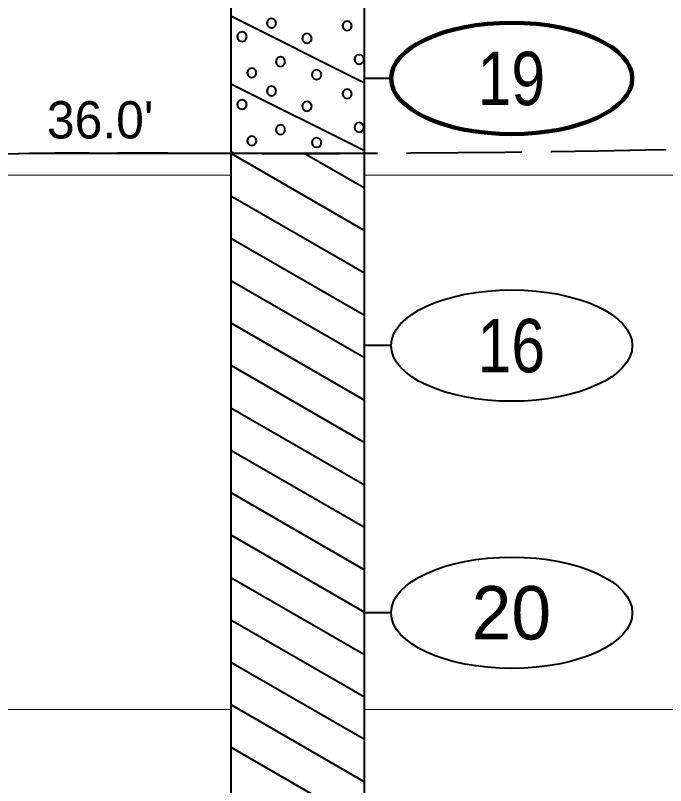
# Model space of a CAD drawing. Extents: x -76 to 974, y -1080 to -735.
# Drawn here: x 924.97 to 937.15, y -973.51 to -959.1 of the extents above; entities that cross this region are included whole.
import ezdxf
from ezdxf.enums import TextEntityAlignment as Align

# ---------------------------------------------------------------- set-up
doc = ezdxf.new("R2010")
doc.units = 0
doc.header["$LTSCALE"] = 0.36
doc.linetypes.add('LONG_DASHED', pattern=[7.5, 6, -1.5])
for name, color, linetype, lineweight in [('27', 7, 'Continuous', 40), ('28', 7, 'LONG_DASHED', 60), ('7', 7, 'Continuous', 13)]:
    doc.layers.add(name, color=color, linetype=linetype, lineweight=lineweight)

msp = doc.modelspace()

# ---------------------------------------------------------------- linework, layer by layer
at = {"layer": '27'}
for p, q in [((929.0077, -947.6789), (929.0077, -961.6789)), ((931.5077, -961.6789), (931.5077, -947.6789)), ((929.0077, -959.1089), (931.5077, -960.3589)), ((929.0077, -960.3789), (931.5077, -961.6289)), ((932.0077, -960.2789), (931.5077, -960.2789)), ((925.2403, -961.6789), (929.0077, -961.6789)), ((929.0077, -961.6489), (929.0677, -961.6789)), ((929.0077, -961.6789), (931.5077, -961.6789)), ((929.0077, -961.6789), (931.5077, -963.1223)), ((929.0077, -961.6789), (929.0077, -977.6789)), ((930.3825, -961.6789), (931.5077, -962.3286)), ((930.3825, -961.6789), (931.5077, -962.3286)), ((931.5077, -977.6789), (931.5077, -961.6789)), ((929.0077, -962.4727), (931.5077, -963.9161)), ((929.0077, -962.4727), (931.5077, -963.9161)), ((929.0077, -963.2664), (931.5077, -964.7098)), ((929.0077, -964.0602), (931.5077, -965.5036)), ((929.0077, -964.0602), (931.5077, -965.5036)), ((929.0077, -964.8539), (931.5077, -966.2973)), ((932.0077, -965.2789), (931.5077, -965.2789)), ((929.0077, -965.6477), (931.5077, -967.0911)), ((929.0077, -965.6477), (931.5077, -967.0911)), ((929.0077, -966.4414), (931.5077, -967.8848)), ((929.0077, -967.2352), (931.5077, -968.6786)), ((929.0077, -967.2352), (931.5077, -968.6786)), ((929.0077, -968.0289), (931.5077, -969.4723)), ((929.0077, -968.8227), (931.5077, -970.2661)), ((929.0077, -968.8227), (931.5077, -970.2661)), ((929.0077, -969.6164), (931.5077, -971.0598)), ((932.0077, -970.2789), (931.5077, -970.2789)), ((929.0077, -970.4102), (931.5077, -971.8536)), ((929.0077, -970.4102), (931.5077, -971.8536)), ((929.0077, -971.2039), (931.5077, -972.6473)), ((929.0077, -971.9977), (931.5077, -973.4411)), ((929.0077, -971.9977), (931.5077, -973.4411)), ((929.0077, -972.7914), (931.5077, -974.2348))]:
    msp.add_line(p, q, dxfattribs=at)
for points in [[(929.8583, -959.244), (929.8464, -959.1996), (929.8139, -959.1671), (929.7694, -959.1551), (929.725, -959.1671), (929.6924, -959.1996), (929.6805, -959.244), (929.6924, -959.2885), (929.725, -959.321), (929.7694, -959.3329), (929.8139, -959.321), (929.8464, -959.2885)], [(931.2732, -959.2949), (931.2613, -959.2504), (931.2288, -959.2179), (931.1843, -959.206), (931.1399, -959.2179), (931.1074, -959.2504), (931.0954, -959.2949), (931.1074, -959.3393), (931.1399, -959.3719), (931.1843, -959.3838), (931.2288, -959.3719), (931.2613, -959.3393)], [(929.3053, -959.4958), (929.2934, -959.4513), (929.2609, -959.4188), (929.2164, -959.4069), (929.172, -959.4188), (929.1394, -959.4513), (929.1275, -959.4958), (929.1394, -959.5402), (929.172, -959.5727), (929.2164, -959.5847), (929.2609, -959.5727), (929.2934, -959.5402)], [(930.5207, -959.5288), (930.5087, -959.4844), (930.4762, -959.4518), (930.4318, -959.4399), (930.3873, -959.4518), (930.3548, -959.4844), (930.3429, -959.5288), (930.3548, -959.5733), (930.3873, -959.6058), (930.4318, -959.6177), (930.4762, -959.6058), (930.5087, -959.5733)], [(931.4995, -959.9229), (931.4876, -959.8785), (931.4551, -959.8459), (931.4106, -959.834), (931.3662, -959.8459), (931.3336, -959.8785), (931.3217, -959.9229), (931.3336, -959.9674), (931.3662, -959.9999), (931.4106, -960.0118), (931.4551, -959.9999), (931.4876, -959.9674)], [(930.0249, -959.9661), (930.0129, -959.9217), (929.9804, -959.8891), (929.936, -959.8772), (929.8915, -959.8891), (929.859, -959.9217), (929.8471, -959.9661), (929.859, -960.0106), (929.8915, -960.0431), (929.936, -960.055), (929.9804, -960.0431), (930.0129, -960.0106)], [(929.4897, -960.1746), (929.4777, -960.1302), (929.4452, -960.0976), (929.4008, -960.0857), (929.3563, -960.0976), (929.3238, -960.1302), (929.3119, -960.1746), (929.3238, -960.2191), (929.3563, -960.2516), (929.4008, -960.2635), (929.4452, -960.2516), (929.4777, -960.2191)], [(930.7024, -960.2077), (930.6905, -960.1632), (930.658, -960.1307), (930.6135, -960.1188), (930.5691, -960.1307), (930.5366, -960.1632), (930.5246, -960.2077), (930.5366, -960.2521), (930.5691, -960.2847), (930.6135, -960.2966), (930.658, -960.2847), (930.6905, -960.2521)], [(929.8584, -960.5152), (929.8465, -960.4708), (929.814, -960.4383), (929.7695, -960.4263), (929.7251, -960.4383), (929.6925, -960.4708), (929.6806, -960.5152), (929.6925, -960.5597), (929.7251, -960.5922), (929.7695, -960.6041), (929.814, -960.5922), (929.8465, -960.5597)], [(931.2732, -960.5662), (931.2613, -960.5217), (931.2288, -960.4892), (931.1843, -960.4773), (931.1399, -960.4892), (931.1074, -960.5217), (931.0954, -960.5662), (931.1074, -960.6106), (931.1399, -960.6432), (931.1843, -960.6551), (931.2288, -960.6432), (931.2613, -960.6106)], [(929.3053, -960.767), (929.2934, -960.7226), (929.2609, -960.69), (929.2164, -960.6781), (929.172, -960.69), (929.1394, -960.7226), (929.1275, -960.767), (929.1394, -960.8115), (929.172, -960.844), (929.2164, -960.8559), (929.2609, -960.844), (929.2934, -960.8115)], [(930.5207, -960.8001), (930.5087, -960.7556), (930.4762, -960.7231), (930.4318, -960.7112), (930.3873, -960.7231), (930.3548, -960.7556), (930.3429, -960.8001), (930.3548, -960.8445), (930.3873, -960.8771), (930.4318, -960.889), (930.4762, -960.8771), (930.5087, -960.8445)], [(931.4995, -961.1942), (931.4876, -961.1497), (931.4551, -961.1172), (931.4106, -961.1053), (931.3662, -961.1172), (931.3336, -961.1497), (931.3217, -961.1942), (931.3336, -961.2386), (931.3662, -961.2712), (931.4106, -961.2831), (931.4551, -961.2712), (931.4876, -961.2386)], [(930.0249, -961.2374), (930.0129, -961.193), (929.9804, -961.1604), (929.936, -961.1485), (929.8915, -961.1604), (929.859, -961.193), (929.8471, -961.2374), (929.859, -961.2819), (929.8915, -961.3144), (929.936, -961.3263), (929.9804, -961.3144), (930.0129, -961.2819)], [(929.4897, -961.4459), (929.4777, -961.4014), (929.4452, -961.3689), (929.4008, -961.357), (929.3563, -961.3689), (929.3238, -961.4014), (929.3119, -961.4459), (929.3238, -961.4903), (929.3563, -961.5229), (929.4008, -961.5348), (929.4452, -961.5229), (929.4777, -961.4903)], [(930.7024, -961.4789), (930.6905, -961.4345), (930.658, -961.402), (930.6135, -961.39), (930.5691, -961.402), (930.5366, -961.4345), (930.5246, -961.4789), (930.5366, -961.5234), (930.5691, -961.5559), (930.6135, -961.5678), (930.658, -961.5559), (930.6905, -961.5234)]]:
    msp.add_lwpolyline(points, close=True, dxfattribs=at)
at = {"layer": '27', "lineweight": 100}
msp.add_ellipse((934.2651, -960.2789), major_axis=(2.2574, 0), ratio=0.461538, dxfattribs=at)
at = {"layer": '27'}
for centre in [(934.265, -965.2789), (934.2651, -970.2789)]:
    msp.add_ellipse(centre, major_axis=(2.2574, 0), ratio=0.461538, dxfattribs=at)
at = {"layer": '28', "lineweight": 40}
msp.add_spline([(881.0623, -963.3858), (891.7402, -963.4789), (895.5076, -963.4789), (898.0077, -963.4789), (925.2403, -961.6789), (929.0077, -961.6789), (931.5077, -961.6789), (945.5373, -961.3929)], degree=3, dxfattribs=at)
at = {"layer": '7'}
for p, q in [((903.0224, -962.09), (929.0077, -962.09)), ((931.5077, -962.09), (956.2029, -962.09)), ((903.0224, -972.09), (929.0077, -972.09)), ((931.5077, -972.09), (956.2029, -972.09))]:
    msp.add_line(p, q, dxfattribs=at)

# ---------------------------------------------------------------- texts
at = {"layer": '27', "width": 0.85}
for s, p in [('19', (934.2579, -960.7788)), ('16', (934.2579, -965.7788))]:
    msp.add_text(s, height=1, dxfattribs=at).set_placement(p, align=Align.CENTER)
at = {"layer": '27'}
msp.add_text("36.0'", height=0.6976, dxfattribs=at).set_placement((925.5643, -961.4025))
msp.add_text('20', height=1, dxfattribs=at).set_placement((934.258, -970.7788), align=Align.CENTER)

doc.saveas('drawing.dxf')
